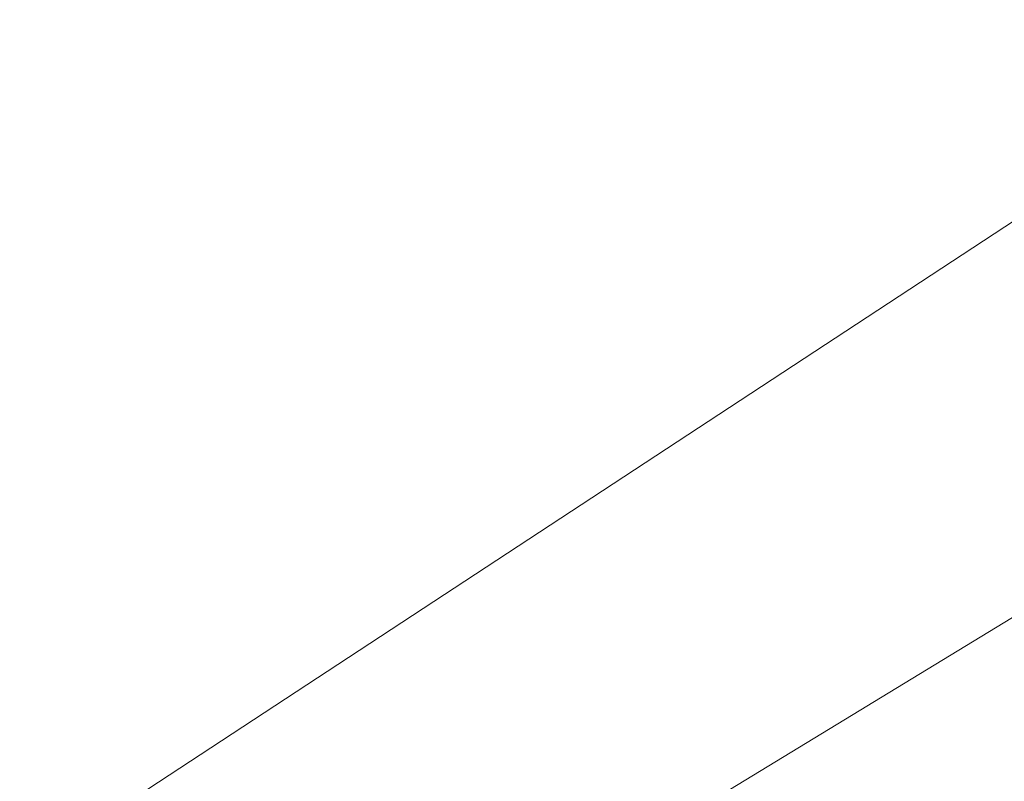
# Model space of a CAD drawing. Extents: x 1620613 to 1693141, y 557269 to 607790.
# Tile 450 of 656: x 1620828.075 to 1620828.567, y 607313.512 to 607313.892. Entities that reach past the tile are written whole.
import ezdxf

# ---------------------------------------------------------------- set-up
doc = ezdxf.new("R2010")
doc.units = 0
doc.header["$LTSCALE"] = 10
doc.header["$MEASUREMENT"] = 0
doc.linetypes.add('DGN Style 2', pattern=[7.346996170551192, 4.408197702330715, -2.938798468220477])
doc.linetypes.add('DGN Style 3', pattern=[10.28579463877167, 7.346996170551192, -2.938798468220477])
doc.layers.add('DT_X_Contour_Minor', color=136, linetype='DGN Style 3', lineweight=0)
doc.layers.add('SV_X_Top_of_Bank', color=97, linetype='DGN Style 2', lineweight=0)

# ---------------------------------------------------------------- blocks, each defined once
blk = doc.blocks.new('*U1004')
at = {"layer": 'DT_X_Contour_Minor', "transparency": 33554559, "elevation": 1.00004144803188, "flags": 128}
blk.add_lwpolyline([(-19.69856338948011, 52.66703538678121), (-22.97917621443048, 50.33200244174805), (-23.62268697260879, 49.87430905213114), (-24.14724232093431, 49.50195728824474), (-24.55284226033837, 49.21494715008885), (-24.83948679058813, 49.01327863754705), (-25.44526499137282, 48.58928477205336), (-25.8611415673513, 48.24088889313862), (-26.65443764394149, 47.51369665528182), (-27.82515322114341, 46.40770805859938), (-29.37328829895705, 44.92292310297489), (-34.00487450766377, 40.45843474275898), (-35.55615833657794, 38.95139871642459), (-36.73632016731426, 37.77865690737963), (-37.54535999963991, 36.94020931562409), (-37.98327783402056, 36.43605594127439), (-39.16094306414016, 34.86336003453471), (-39.04050473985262, 34.36560984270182), (-39.02641544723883, 34.2682926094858), (-39.03576399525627, 34.18966242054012), (-39.06855038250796, 34.12971927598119), (-39.12477461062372, 34.0884631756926), (-39.30595633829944, 34.00336296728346), (-39.40387001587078, 33.95451880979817), (-39.56172475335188, 33.87181149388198), (-39.77952055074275, 33.75524101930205), (-40.05725740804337, 33.6048073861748), (-41.49322521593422, 32.82376972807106), (-41.86682246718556, 32.51977822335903), (-41.94894109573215, 32.46183777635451), (-42.03518387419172, 32.41829850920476), (-42.12555080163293, 32.3891604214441), (-42.22004187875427, 32.37442351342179), (-42.67062325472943, 32.33925402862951), (-44.52491818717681, 31.70100150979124), (-44.87782919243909, 31.57921938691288), (-45.14186437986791, 31.48740981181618), (-45.31702374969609, 31.42557278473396), (-45.40330730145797, 31.39370830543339), (-45.51489568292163, 31.34869975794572), (-45.55203357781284, 31.33363400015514), (-45.57975597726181, 31.3221931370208), (-45.59806288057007, 31.31437716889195), (-45.60695428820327, 31.31018609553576), (-45.61811071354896, 31.30384309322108), (-45.63274925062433, 31.29643669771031), (-45.6682975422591, 31.2789747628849), (-45.72475558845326, 31.25145728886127), (-45.80212338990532, 31.21388427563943), (-46.03631719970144, 31.10028218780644), (-46.21665420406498, 31.01860475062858), (-46.58201985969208, 30.85877400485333), (-47.13241416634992, 30.62078995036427), (-47.86783712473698, 30.30465258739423), (-50.07566988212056, 29.35741520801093), (-50.93855268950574, 28.98703429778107), (-51.87132654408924, 28.58631960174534), (-52.87399144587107, 28.15527112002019), (-53.94654739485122, 27.69388885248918), (-56.89988465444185, 26.42309109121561), (-58.06257946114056, 25.91916534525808), (-59.33566093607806, 25.36048642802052), (-60.71912907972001, 24.74705433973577), (-62.21298389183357, 24.07886908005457), (-66.34377894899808, 22.22403749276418), (-67.84851839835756, 21.54901817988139), (-69.2646404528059, 20.915083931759), (-70.59214511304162, 20.32223474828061), (-71.83103237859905, 19.77047062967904), (-75.01657522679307, 18.35387973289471), (-76.27740395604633, 17.79226561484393), (-77.67073300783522, 17.16986643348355), (-79.19656238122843, 16.48668218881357), (-80.85489207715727, 15.74271288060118), (-85.45377169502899, 13.67774797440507), (-87.07017853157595, 12.95140588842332), (-88.4702393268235, 12.32110330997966), (-89.65395408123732, 11.78684023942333), (-90.62132279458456, 11.34861667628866), (-92.9125113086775, 10.30807318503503), (-93.7707048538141, 9.91871885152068), (-94.62689410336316, 9.531063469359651), (-95.48107905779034, 9.145107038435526), (-96.33325971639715, 8.76084955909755), (-98.60306907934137, 7.738428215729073), (-99.40987567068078, 7.375095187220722), (-100.1279384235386, 7.051912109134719), (-100.7572573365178, 6.768878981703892), (-101.2978324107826, 6.525995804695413), (-102.6210408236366, 5.93184059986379), (-103.1047424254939, 5.713238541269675), (-103.5634409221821, 5.503048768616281), (-103.9971363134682, 5.301271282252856), (-104.4058285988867, 5.107906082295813), (-105.4623372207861, 4.603481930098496), (-105.8398135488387, 4.423677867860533), (-106.1798610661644, 4.26258379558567), (-106.4824797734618, 4.120199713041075), (-106.747669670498, 3.996525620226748), (-107.4049376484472, 3.691674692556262), (-107.6804949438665, 3.564470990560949), (-108.0142158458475, 3.411498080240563), (-108.406100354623, 3.232755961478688), (-108.8561484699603, 3.028244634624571), (-110.1338282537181, 2.448522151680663), (-110.552566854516, 2.259257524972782), (-110.8505228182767, 2.126255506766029), (-111.0276961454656, 2.049516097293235), (-111.08408683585, 2.029039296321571), (-111.0734184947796, 2.049451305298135), (-111.080268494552, 2.051227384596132), (-111.1088197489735, 2.041246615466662), (-111.1590722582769, 2.01950899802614), (-111.2310260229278, 1.986014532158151), (-111.4518377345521, 1.881020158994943), (-111.5258236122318, 1.846378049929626), (-111.582172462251, 1.821197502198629), (-111.6208842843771, 1.805478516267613), (-111.6419590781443, 1.799221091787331), (-111.6746424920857, 1.795150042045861), (-111.6955372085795, 1.788726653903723), (-111.7337087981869, 1.772509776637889), (-111.7891572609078, 1.746499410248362), (-111.8618825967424, 1.710695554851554), (-112.0788526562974, 1.602160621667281), (-112.1770932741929, 1.55291708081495), (-112.3090875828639, 1.486587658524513), (-112.4748355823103, 1.403172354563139), (-112.6743372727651, 1.302671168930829), (-113.6841037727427, 0.7937985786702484), (-115.0783100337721, -2.270214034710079), (-115.3522554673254, -2.863819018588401), (-115.5765747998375, -3.331485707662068), (-115.7512680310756, -3.67321410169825), (-115.8763351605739, -3.88900420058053), (-116.1436793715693, -4.296526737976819), (-116.3361288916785, -4.53254616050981), (-116.712969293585, -4.934962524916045), (-117.2742005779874, -5.503775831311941), (-118.0198227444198, -6.238986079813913), (-120.2540030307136, -8.421409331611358), (-121.0628229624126, -9.181990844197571), (-121.8136475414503, -9.82691794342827), (-122.5064767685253, -10.35619062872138), (-123.1413106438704, -10.76980890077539), (-124.7568738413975, -11.71858507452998), (-125.4910743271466, -12.1518302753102), (-126.4820033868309, -12.73998374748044), (-127.7296610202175, -13.48304549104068), (-129.2340472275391, -14.38101550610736), (-133.5880485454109, -16.98214657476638), (-135.0237390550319, -17.84016853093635), (-136.0653095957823, -18.46338609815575), (-136.7127601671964, -18.85179927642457), (-136.9660907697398, -19.0054080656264), (-137.1161457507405, -19.10195898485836), (-137.6377050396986, -19.43754950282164), (-141.3087850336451, -21.79965801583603), (-142.3010540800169, -22.41467155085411), (-143.5292477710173, -23.13458965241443), (-144.9933661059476, -23.95941232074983), (-146.6934090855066, -24.88913955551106), (-155.1774338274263, -29.47264397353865), (-158.1466348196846, -30.92030429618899), (-158.713309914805, -31.19579288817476), (-159.1408204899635, -31.40183281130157), (-159.4291665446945, -31.53842406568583), (-159.5783480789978, -31.60556665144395), (-159.7906128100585, -31.69201532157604), (-159.8883121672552, -31.73380688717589), (-160.0222116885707, -31.79434508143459), (-160.1923113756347, -31.87362990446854), (-160.3986112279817, -31.97166135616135), (-160.9970110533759, -32.25807406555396), (-161.2066706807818, -32.35040008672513), (-161.3868496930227, -32.41256861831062), (-161.5375480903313, -32.44457966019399), (-161.6587658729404, -32.44643321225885), (-161.9427058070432, -32.41116603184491), (-162.2622683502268, -32.52707462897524), (-163.0080010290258, -32.90125080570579), (-164.1799038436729, -33.53369456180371), (-165.7779767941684, -34.42440589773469), (-170.6077315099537, -37.14399289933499), (-172.4226320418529, -38.13404136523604), (-174.2450176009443, -39.06449651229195), (-176.0748881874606, -39.93535834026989), (-177.9122438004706, -40.74662684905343), (-182.8218388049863, -42.83055178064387), (-184.4818742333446, -43.53374406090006), (-185.779784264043, -44.08037720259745), (-186.7155688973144, -44.47045120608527), (-187.2892281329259, -44.70396607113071), (-188.3361522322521, -45.11792686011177), (-188.6820914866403, -45.25521901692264), (-188.9347161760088, -45.35662489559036), (-189.0940263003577, -45.42214449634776), (-189.1600218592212, -45.451777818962), (-189.2115905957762, -45.4829516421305), (-189.4617345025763, -45.63511273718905), (-190.1734896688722, -46.0682156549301), (-191.3468560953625, -46.78226039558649), (-201.688822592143, -53.07604850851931), (-205.38679917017, -54.64874049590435), (-205.8096564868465, -54.82854462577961), (-206.0697906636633, -54.93912351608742), (-206.167201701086, -54.98047716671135), (-206.2714584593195, -55.02426665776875), (-208.0122552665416, -55.75542891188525), (-208.5894353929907, -55.98843138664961), (-209.5623374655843, -56.36879869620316), (-210.9309614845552, -56.89653084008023), (-212.695307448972, -57.57162781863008), (-217.9278592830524, -59.56837287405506), (-219.6532586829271, -60.22691584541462), (-220.9050430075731, -60.70498596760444), (-221.6832122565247, -61.00258324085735), (-221.9877664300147, -61.11970766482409), (-222.1684241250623, -61.19140899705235), (-222.5113793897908, -61.32394815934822), (-223.404751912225, -61.66778964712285), (-224.8485416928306, -62.22293346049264), (-226.8427487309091, -62.98937959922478), (-232.8945238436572, -65.31497240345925), (-235.0483319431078, -66.14522009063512), (-236.9709249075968, -66.89176854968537), (-238.6623027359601, -67.5546177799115), (-240.1224654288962, -68.13376778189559), (-243.7079457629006, -69.56656881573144), (-244.9504880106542, -70.0621904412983), (-245.9890045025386, -70.47445454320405), (-246.8234952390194, -70.80336112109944), (-247.453960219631, -71.0489101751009), (-248.8631658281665, -71.59256428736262), (-249.4288484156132, -71.79934764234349), (-250.068991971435, -72.0119571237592), (-250.7835964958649, -72.23039273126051), (-251.57266198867, -72.45465446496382), (-253.7761179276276, -73.0604539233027), (-254.6851475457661, -73.28589885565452), (-255.7596444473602, -73.50788405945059), (-256.9996086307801, -73.72640953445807), (-258.4050400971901, -73.94147528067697), (-262.3734803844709, -74.51037096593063), (-263.0527359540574, -74.90989415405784), (-262.1141724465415, -75.68179195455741), (-259.5577898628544, -76.8260643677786), (-255.3835882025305, -78.34271139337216), (-242.0952916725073, -82.8836029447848), (-237.6840457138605, -84.33988916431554), (-234.4165302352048, -85.3030791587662), (-232.2927452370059, -85.77317292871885), (-231.3126907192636, -85.75017047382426), (-230.2241859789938, -85.03136896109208), (-229.5912405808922, -84.9496382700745), (-228.508782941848, -85.24354733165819), (-226.9768130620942, -85.91309614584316), (-224.995330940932, -86.95828471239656), (-219.112028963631, -90.24630722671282), (-217.1124980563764, -91.31418354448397), (-215.5263818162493, -92.05179561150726), (-214.3536802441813, -92.45914342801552), (-213.5943933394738, -92.53622699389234), (-212.1208478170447, -92.30143083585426), (-211.5290315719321, -92.16274735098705), (-210.858741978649, -91.92279401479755), (-210.1099790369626, -91.58157082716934), (-209.28274274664, -91.13907778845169), (-206.9721481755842, -89.82406988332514), (-206.1693524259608, -89.3729833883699), (-205.4939111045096, -89.0059798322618), (-204.9458242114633, -88.72305921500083), (-204.5250917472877, -88.52422153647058), (-203.5729444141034, -88.10609831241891), (-203.0896583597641, -87.90451251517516), (-202.3539106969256, -87.61334754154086), (-201.3657014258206, -87.2326033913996), (-200.1250305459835, -86.76228006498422), (-196.4799593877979, -85.38864562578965), (-195.1748011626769, -84.87822341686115), (-193.9931298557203, -84.3771826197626), (-192.9349454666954, -83.88552323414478), (-192.0002479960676, -83.40324526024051), (-189.6723706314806, -82.12967921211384), (-188.7681808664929, -81.66245595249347), (-187.8015195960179, -81.21596070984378), (-186.7723868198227, -80.79019348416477), (-185.6807825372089, -80.38515427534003), (-182.6865424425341, -79.33268707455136), (-181.6753293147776, -78.97596076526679), (-180.8873700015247, -78.69513223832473), (-180.3226645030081, -78.49020149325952), (-179.9812128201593, -78.36116853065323), (-179.3683467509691, -78.11827767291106), (-179.0742228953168, -78.00374266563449), (-178.6515008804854, -77.84230578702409), (-178.1001807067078, -77.63396703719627), (-177.4202623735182, -77.37872641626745), (-175.4356826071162, -76.63554893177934), (-174.4497595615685, -76.25938664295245), (-172.9804252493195, -75.68828288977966), (-171.0276796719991, -74.92223767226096), (-168.5915228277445, -73.96125099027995), (-161.4505562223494, -71.13869788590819), (-159.0869534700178, -70.20488320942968), (-157.3518701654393, -69.52035400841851), (-156.2453063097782, -69.08511028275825), (-155.7672619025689, -68.89915203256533), (-155.3305027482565, -68.73564399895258), (-155.1340308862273, -68.64854807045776), (-154.8721846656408, -68.50989130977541), (-154.5449640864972, -68.31967371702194), (-154.1523691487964, -68.07789529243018), (-153.0182835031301, -67.36440505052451), (-152.5775806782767, -67.10015827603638), (-152.1060364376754, -66.84253563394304), (-151.6036507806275, -66.5915371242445), (-151.0704237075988, -66.34716274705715), (-149.6073629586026, -65.7043299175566), (-148.8065406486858, -65.3646077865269), (-147.5013692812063, -64.82756601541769), (-145.6918488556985, -64.09320460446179), (-143.3779793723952, -63.16152355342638), (-136.5351953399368, -60.41394789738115), (-134.2126801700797, -59.4912702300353), (-132.377222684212, -58.78391897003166), (-131.0288228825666, -58.29189411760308), (-130.1674807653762, -58.01519567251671), (-128.5199786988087, -57.56443502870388), (-127.9697858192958, -57.40625049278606), (-127.5548337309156, -57.26976736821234), (-127.275122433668, -57.15498565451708), (-127.1306519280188, -57.06190535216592), (-126.7720180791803, -56.67816723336), (-126.1237401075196, -56.21200879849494), (-125.9842667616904, -56.12277422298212), (-125.843680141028, -56.05485268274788), (-125.7019802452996, -56.00824417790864), (-125.5591670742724, -55.98294870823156), (-125.1768475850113, -55.94391150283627), (-125.0332902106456, -55.9244748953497), (-124.8893577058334, -55.89544297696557), (-124.7450500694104, -55.85681574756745), (-124.6003673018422, -55.80859320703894), (-124.2140464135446, -55.66720601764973), (-124.0948896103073, -55.62273741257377), (-124.0271598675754, -55.59537198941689), (-124.0108571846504, -55.58510974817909), (-124.0459815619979, -55.59195068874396), (-124.2082159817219, -55.63299743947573), (-124.2072954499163, -55.62203224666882), (-124.0828580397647, -55.5583516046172), (-123.8349037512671, -55.44195551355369), (-123.4634325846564, -55.27284397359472), (-122.3081536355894, -54.75159260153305), (-121.9045513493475, -54.57178320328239), (-121.5602037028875, -54.42329353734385), (-121.2751106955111, -54.30612360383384), (-121.0492723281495, -54.22027340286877), (-120.5260428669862, -54.03309917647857), (-120.3248199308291, -53.95572350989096), (-120.1135732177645, -53.86397717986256), (-119.8923027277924, -53.75786018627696), (-119.6610084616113, -53.63737252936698), (-119.0308587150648, -53.29691122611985), (-118.8210815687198, -53.18387050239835), (-118.6643624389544, -53.10009430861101), (-118.5607013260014, -53.04558264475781), (-118.5100982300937, -53.02033551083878), (-118.445900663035, -52.99202919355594), (-118.4082079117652, -52.9755096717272), (-118.3432778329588, -52.94718084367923), (-118.2511104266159, -52.90704270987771), (-117.7769766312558, -52.70082302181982), (-117.6604126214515, -52.64993608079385), (-117.5767673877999, -52.61297944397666), (-117.5260409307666, -52.58995311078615), (-117.5082332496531, -52.58085708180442), (-117.5046378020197, -52.57517474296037), (-117.4425207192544, -52.54752018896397), (-117.2588660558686, -52.46881828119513), (-116.9536738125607, -52.33906901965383), (-116.5269439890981, -52.15827240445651), (-115.2269476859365, -51.60808495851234), (-114.7389264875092, -51.39922886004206), (-114.2498601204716, -51.18530114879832), (-113.759748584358, -50.96630182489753), (-113.2685918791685, -50.74223088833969), (-111.95744710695, -50.13794624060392), (-111.4485363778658, -49.90457154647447), (-110.9051627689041, -49.65766094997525), (-110.327326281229, -49.39721445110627), (-109.7150269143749, -49.12323204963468), (-108.0362780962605, -48.37456444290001), (-107.3639307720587, -48.07542310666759), (-106.6059504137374, -47.73949980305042), (-105.7623370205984, -47.3667945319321), (-104.833090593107, -46.95730729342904), (-102.2409227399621, -45.8162987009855), (-101.1565342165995, -45.33762621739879), (-99.84749453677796, -44.75736521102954), (-98.31380370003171, -44.07551568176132), (-96.55546170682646, -43.29207762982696), (-91.56701484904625, -41.06745812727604), (-89.76278223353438, -40.26181413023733), (-88.09141953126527, -39.51334676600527), (-86.5529267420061, -38.82205603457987), (-85.14730386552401, -38.18794193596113), (-81.57613607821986, -36.57320651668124), (-80.31450878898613, -36.00286264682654), (-79.20800276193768, -35.5028826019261), (-78.25661799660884, -35.07326638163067), (-77.46035449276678, -34.7140139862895), (-75.54381349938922, -33.84982603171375), (-74.6826008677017, -33.4626414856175), (-73.53636871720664, -32.9492288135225), (-72.10511704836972, -32.3095880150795), (-70.38884586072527, -31.54371909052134), (-65.43209666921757, -29.33309779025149), (-63.72753570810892, -28.57223248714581), (-62.33141471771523, -27.94760255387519), (-61.24373369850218, -27.45920798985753), (-60.4644926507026, -27.1070487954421), (-58.797769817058, -26.34960476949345), (-58.23244526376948, -26.09222523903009), (-57.78651372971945, -25.88816966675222), (-57.45997521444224, -25.73743805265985), (-57.25282971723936, -25.64003039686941), (-56.85963241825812, -25.45137525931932), (-56.69481242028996, -25.37157956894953), (-56.49525040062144, -25.27368385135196), (-56.26094635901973, -25.15768810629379), (-55.99190029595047, -25.02359233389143), (-55.22812143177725, -24.64187023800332), (-54.92668235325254, -24.49329798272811), (-54.59519926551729, -24.3338727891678), (-54.23367216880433, -24.16359465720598), (-53.84210106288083, -23.98246358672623), (-52.75785276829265, -23.48497681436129), (-52.40194051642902, -23.32227899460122), (-52.14738998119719, -23.20730061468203), (-51.99420116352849, -23.14004167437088), (-51.94237406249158, -23.12050217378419), (-51.93931741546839, -23.13202275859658), (-51.92398838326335, -23.12884260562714), (-51.8802937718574, -23.11066170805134), (-51.8082335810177, -23.07748006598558), (-51.70780781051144, -23.02929767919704), (-51.40218498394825, -22.88081032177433), (-51.2431828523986, -22.80366298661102), (-50.99539357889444, -22.68358649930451), (-50.65881716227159, -22.5205808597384), (-48.98076792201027, -21.70824775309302), (-48.57046440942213, -21.50972802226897), (-48.27906813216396, -21.36896756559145), (-48.10657908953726, -21.28596638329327), (-48.0529972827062, -21.26072447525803), (-48.06865544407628, -21.27042508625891), (-48.07115256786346, -21.27239256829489), (-48.06690031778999, -21.27101955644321), (-48.05589869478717, -21.26630605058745), (-48.03814769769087, -21.25825205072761), (-47.9818125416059, -21.2323207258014), (-47.96044154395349, -21.22566803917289), (-47.93857991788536, -21.22515847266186), (-47.91622766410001, -21.23079202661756), (-47.89338478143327, -21.24256870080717), (-47.78563986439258, -21.31186046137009), (-47.20908225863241, -20.90700073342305), (-46.97236126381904, -20.63230061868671), (-46.50929439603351, -19.98171158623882), (-45.81988165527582, -18.95523363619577), (-44.90412304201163, -17.55286676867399), (-42.16030557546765, -13.31203656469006), (-41.1331361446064, -11.86680070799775), (-40.10949095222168, -10.71171579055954), (-39.08936999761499, -9.846781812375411), (-38.07277328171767, -9.271998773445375), (-33.76517537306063, -7.448048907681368), (-33.0203968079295, -7.132690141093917), (-32.59842122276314, -6.954014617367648), (-32.18856481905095, -6.692880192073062), (-31.27547729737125, -6.043483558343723), (-29.85915865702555, -5.005824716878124), (-27.93960889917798, -3.579903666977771), (-22.1498347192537, 0.740235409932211), (-20.14911241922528, 2.218233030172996), (-18.4892761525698, 3.412121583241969), (-17.17032592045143, 4.321901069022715), (-16.19226172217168, 4.947571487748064), (-14.03860523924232, 6.237213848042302), (-13.30746693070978, 6.678956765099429), (-12.7292943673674, 7.036953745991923), (-12.30408755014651, 7.311204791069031), (-12.03184647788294, 7.501709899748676), (-11.50982461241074, 7.898062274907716), (-11.08212105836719, 8.177272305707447), (-10.19052679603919, 8.71763811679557), (-8.835041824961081, 9.519159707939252), (-7.015666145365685, 10.5818370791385), (-1.545476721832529, 13.76385110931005), (0.3151866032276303, 14.84732790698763), (1.794534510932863, 15.71124777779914), (2.892567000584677, 16.35561072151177), (3.609284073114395, 16.78041673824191), (5.012109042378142, 17.62049021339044), (5.76226761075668, 18.07900135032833), (6.960624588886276, 18.82447965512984), (8.607179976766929, 19.85692512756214), (10.70193377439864, 21.17633776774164), (16.88554178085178, 25.07739436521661), (18.93543929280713, 26.37318279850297), (20.44742582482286, 27.33475565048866), (21.42150137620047, 27.96211292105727), (21.85766594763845, 28.25525461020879), (22.30355683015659, 28.59134500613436), (22.50757434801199, 28.57112496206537), (22.78520873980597, 28.25839703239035), (23.13646000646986, 27.65316121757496), (23.56132814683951, 26.75541751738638), (25.71581884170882, 21.88342851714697)], dxfattribs=at)

msp = doc.modelspace()

# ---------------------------------------------------------------- linework, layer by layer
at = {"layer": 'SV_X_Top_of_Bank', "extrusion": (0.007114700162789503, -0.05176716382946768, 0.9986338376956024), "elevation": -18855.21206843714, "flags": 128}
msp.add_lwpolyline([(1688341.399474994, 380495.2335694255), (1688359.531308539, 380495.7043637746), (1688370.463455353, 380498.0725351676), (1688395.572580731, 380506.740670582), (1688420.940108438, 380511.7574321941), (1688444.138128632, 380518.355338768), (1688467.22231404, 380528.7305743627), (1688491.262317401, 380540.2151339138), (1688508.535586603, 380545.2887184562), (1688513.5223003, 380548.4010002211), (1688516.051220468, 380548.1495454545), (1688520.39603739, 380549.3039635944), (1688525.368929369, 380551.0706712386)], dxfattribs=at)
at = {"layer": 'SV_X_Top_of_Bank', "extrusion": (0.04489057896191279, -0.1067836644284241, 0.9932683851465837), "elevation": 8952.639644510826, "flags": 128}
msp.add_lwpolyline([(1729619.200279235, -67683.47041249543), (1729610.048117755, -67689.2494116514), (1729593.286163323, -67692.1110974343), (1729566.643396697, -67690.50938442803), (1729551.852254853, -67691.88192179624), (1729536.554039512, -67691.83763185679), (1729515.835796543, -67695.68964613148), (1729501.149706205, -67697.72199223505), (1729469.279658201, -67698.3224800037)], dxfattribs=at)

# ---------------------------------------------------------------- block references
at = {"layer": 'DT_X_Contour_Minor', "transparency": 33554559}
msp.add_blockref('*U1004', (1621028.060791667, 607365.3311666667, 1050.599958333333), dxfattribs=at)

doc.saveas('drawing.dxf')
